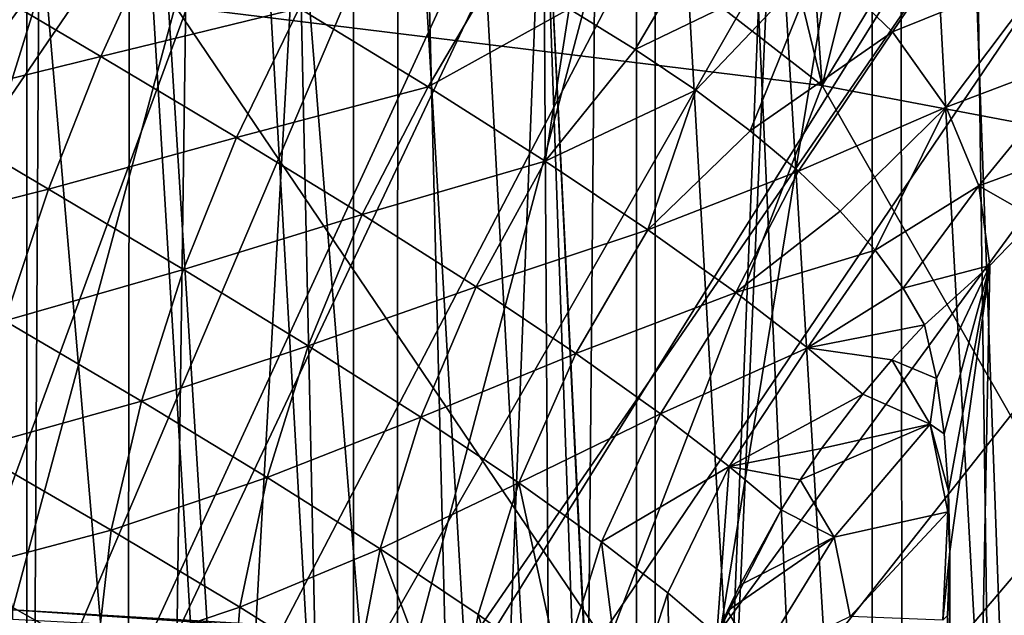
# Model space of a CAD drawing. Header units: metres. Extents: x -109 to 109, y -78 to 121.
# Tile 774 of 1056: x 7.42 to 9.4, y -11.53 to -10.33. Entities that reach past the tile are written whole.
import ezdxf

# ---------------------------------------------------------------- set-up
doc = ezdxf.new("R2010")
doc.units = ezdxf.units.M
doc.layers.add('solid_508554_SW0001', color=7, linetype='CONTINUOUS')

msp = doc.modelspace()

# ---------------------------------------------------------------- linework, layer by layer
at = {"layer": 'solid_508554_SW0001'}
for points in [[(7.105421, 9.139865, -30.369289), (7.701826, -7.646026, -59.443306), (6.703133, -11.294334, -65.76236)], [(6.423145, -19.82156, 39.123894), (8.487958, -20.147076, 38.560081), (7.048951, 4.990737, 25.77706)], [(8.487958, -20.147076, 38.560081), (7.88396, 4.258576, 25.879211), (7.048951, 4.990737, 25.77706)], [(8.487958, -20.147076, 38.560081), (8.700568, 3.531929, 25.949848), (7.88396, 4.258576, 25.879211)], [(8.487958, -20.147076, 38.560081), (9.499503, 2.811024, 25.989603), (8.700568, 3.531929, 25.949848)], [(8.487958, -20.147076, 38.560081), (10.488172, -20.561333, 37.842564), (9.499503, 2.811024, 25.989603)], [(5.75, -1.179039, -37.981754), (5.75, -14.267006, -31.022758), (23.401785, -14.267006, -31.022758)], [(11.492039, -1.179039, -37.981754), (5.75, -1.179039, -37.981754), (23.401785, -14.267006, -31.022758)], [(7.405207, -11.518138, -59.75), (7.732447, -10.302556, -57.64455), (5.75, -2.524144, -44.171944)], [(9.659669, -3.196356, -41.475849), (5.75, -15.767006, -33.620834), (5.75, -3.196356, -41.475849)], [(9.659669, -3.196356, -41.475849), (10.359494, -3.21484, -41.464298), (5.75, -15.767006, -33.620834)], [(10.359494, -3.21484, -41.464298), (11.057202, -3.269924, -41.429878), (5.75, -15.767006, -33.620834)], [(11.057202, -3.269924, -41.429878), (11.480465, -3.321346, -41.397747), (5.75, -15.767006, -33.620834)], [(11.480465, -3.321346, -41.397747), (11.621875, -3.341582, -41.385101), (5.75, -15.767006, -33.620834)], [(11.621875, -3.341582, -41.385101), (12.181594, -3.436978, -41.325493), (5.75, -15.767006, -33.620834)], [(12.181594, -3.436978, -41.325493), (12.733762, -3.555581, -41.251381), (5.75, -15.767006, -33.620834)], [(12.733762, -3.555581, -41.251381), (13.2759, -3.696718, -41.163189), (5.75, -15.767006, -33.620834)], [(13.2759, -3.696718, -41.163189), (13.807391, -3.860099, -41.061096), (5.75, -15.767006, -33.620834)], [(13.807391, -3.860099, -41.061096), (14.328628, -4.045819, -40.945045), (5.75, -15.767006, -33.620834)], [(9.510425, -14.823461, -11.176201), (9.510423, -3.999196, -17.425598), (9.135475, -4.479047, -18.276363)], [(14.328628, -4.045819, -40.945045), (14.839646, -4.253956, -40.814987), (5.75, -15.767006, -33.620834)], [(14.839646, -4.253956, -40.814987), (15.339787, -4.484349, -40.671021), (5.75, -15.767006, -33.620834)], [(15.339787, -4.484349, -40.671021), (15.827065, -4.736159, -40.513672), (5.75, -15.767006, -33.620834)], [(9.135477, -15.320321, -12.017148), (9.135475, -4.479047, -18.276363), (8.660723, -4.934213, -19.089603)], [(9.135477, -15.320321, -12.017148), (9.510425, -14.823461, -11.176201), (9.135475, -4.479047, -18.276363)], [(15.827065, -4.736159, -40.513672), (16.298344, -5.007792, -40.343937), (5.75, -15.767006, -33.620834)], [(8.660724, -15.797026, -12.817954), (8.660723, -4.934213, -19.089603), (8.091475, -5.359737, -19.856447)], [(8.660724, -15.797026, -12.817954), (9.135477, -15.320321, -12.017148), (8.660723, -4.934213, -19.089603)], [(16.298344, -5.007792, -40.343937), (16.7512, -5.297716, -40.162773), (5.75, -15.767006, -33.620834)], [(16.7512, -5.297716, -40.162773), (17.184731, -5.605155, -39.970665), (5.75, -15.767006, -33.620834)], [(8.091476, -16.248369, -13.56989), (8.091475, -5.359737, -19.856447), (7.433901, -5.751083, -20.568727)], [(8.091476, -16.248369, -13.56989), (8.660724, -15.797026, -12.817954), (8.091475, -5.359737, -19.856447)], [(17.184731, -5.605155, -39.970665), (17.992445, -6.271349, -39.554379), (5.75, -15.767006, -33.620834)], [(7.433904, -16.669548, -14.264944), (7.433901, -5.751083, -20.568727), (6.69489, -6.104142, -21.218948)], [(7.433904, -16.669548, -14.264944), (8.091476, -16.248369, -13.56989), (7.433901, -5.751083, -20.568727)], [(5.913664, -5.877412, 28.135874), (7.810618, -6.185591, 27.602091), (5.7801, -18.569515, 34.904865)], [(6.694893, -17.056128, -14.895814), (7.433904, -16.669548, -14.264944), (6.69489, -6.104142, -21.218948)], [(7.810618, -6.185591, 27.602091), (7.634212, -18.870733, 34.383137), (5.7801, -18.569515, 34.904865)], [(7.810618, -6.185591, 27.602091), (9.644688, -6.57755, 26.923199), (7.634212, -18.870733, 34.383137)], [(17.992445, -6.271349, -39.554379), (18.366848, -6.630276, -39.330097), (5.75, -15.767006, -33.620834)], [(9.034417, -10.46291, -57.795441), (8.743739, -6.384935, -50.859032), (8.3873, -7.798312, -53.307072)], [(9.034417, -10.46291, -57.795441), (10.02004, -6.516662, -50.963482), (8.743739, -6.384935, -50.859032)], [(9.034417, -10.46291, -57.795441), (11.285318, -6.751131, -51.001472), (10.02004, -6.516662, -50.963482)], [(9.644688, -6.57755, 26.923199), (9.42686, -19.253841, 33.719578), (7.634212, -18.870733, 34.383137)], [(18.366848, -6.630276, -39.330097), (18.720562, -7.005466, -39.095654), (5.75, -15.767006, -33.620834)], [(9.034417, -10.46291, -57.795441), (10.330504, -10.708433, -57.843227), (11.285318, -6.751131, -51.001472)], [(18.720562, -7.005466, -39.095654), (19.051762, -7.39502, -38.852234), (5.75, -15.767006, -33.620834)], [(19.051762, -7.39502, -38.852234), (19.3589, -7.797014, -38.60104), (5.75, -15.767006, -33.620834)], [(9.210267, -7.834829, -59.631809), (6.703133, -11.294334, -65.76236), (7.701826, -7.646026, -59.443306)], [(19.3589, -7.797014, -38.60104), (19.896652, -8.631512, -38.079586), (5.75, -15.767006, -33.620834)], [(9.034417, -10.46291, -57.795441), (8.3873, -7.798312, -53.307072), (7.920087, -9.595634, -56.420124)], [(9.210267, -7.834829, -59.631809), (6.602909, -11.652555, -66.38282), (6.703133, -11.294334, -65.76236)], [(9.210267, -7.834829, -59.631809), (8.149921, -11.838249, -66.562546), (6.602909, -11.652555, -66.38282)], [(9.210267, -7.834829, -59.631809), (10.715122, -8.109167, -59.694595), (8.149921, -11.838249, -66.562546)], [(10.715122, -8.109167, -59.694595), (9.690278, -12.123643, -66.634407), (8.149921, -11.838249, -66.562546)], [(9.679471, -17.666759, -16.590326), (9.192418, -8.863185, -21.663067), (9.660861, -8.616367, -21.235565)], [(19.896652, -8.631512, -38.079586), (20.330898, -9.503421, -37.534756), (5.75, -15.767006, -33.620834)], [(9.201024, -17.905983, -17.004675), (8.698686, -9.097452, -22.06883), (9.192418, -8.863185, -21.663067)], [(9.679471, -17.666759, -16.590326), (9.201024, -17.905983, -17.004675), (9.192418, -8.863185, -21.663067)], [(8.698957, -18.132782, -17.397505), (8.181185, -9.318447, -22.451603), (8.698686, -9.097452, -22.06883)], [(9.201024, -17.905983, -17.004675), (8.698957, -18.132782, -17.397505), (8.698686, -9.097452, -22.06883)], [(8.174561, -18.346577, -17.767807), (7.641208, -9.525617, -22.810432), (8.181185, -9.318447, -22.451603)], [(8.698957, -18.132782, -17.397505), (8.174561, -18.346577, -17.767807), (8.181185, -9.318447, -22.451603)], [(9.696388, -9.360734, 9.786733), (9.33898, -9.567246, 9.429044), (9.461201, -18.619303, -6.24958)], [(20.330898, -9.503421, -37.534756), (20.661522, -10.411524, -36.967312), (5.75, -15.767006, -33.620834)], [(7.629179, -18.546818, -18.114634), (7.08031, -9.718364, -23.144279), (7.641208, -9.525617, -22.810432)], [(8.174561, -18.346577, -17.767807), (7.629179, -18.546818, -18.114634), (7.641208, -9.525617, -22.810432)], [(9.33898, -9.567246, 9.429044), (8.928278, -9.747631, 9.116608), (9.461201, -18.619303, -6.24958)], [(9.034417, -10.46291, -57.795441), (7.920087, -9.595634, -56.420124), (7.732447, -10.302556, -57.64455)], [(7.629179, -18.546818, -18.114634), (7.064215, -18.732988, -18.437092), (7.08031, -9.718364, -23.144279)], [(8.928278, -9.747631, 9.116608), (8.472764, -9.89817, 8.855866), (8.722578, -14.918643, 0.160152)], [(8.928278, -9.747631, 9.116608), (8.722578, -14.918643, 0.160152), (9.461201, -18.619303, -6.24958)], [(8.472764, -9.89817, 8.855866), (7.979781, -10.016441, 8.651015), (8.308272, -14.09659, 1.58399)], [(8.472764, -9.89817, 8.855866), (8.308272, -14.09659, 1.58399), (8.499794, -14.289085, 1.250579)], [(8.472764, -9.89817, 8.855866), (8.499794, -14.289085, 1.250579), (8.633987, -14.492667, 0.897964)], [(8.472764, -9.89817, 8.855866), (8.633987, -14.492667, 0.897964), (8.708902, -14.704378, 0.53127)], [(8.472764, -9.89817, 8.855866), (8.708902, -14.704378, 0.53127), (8.722578, -14.918643, 0.160152)], [(7.979781, -10.016441, 8.651015), (7.458695, -10.100036, 8.506226), (7.77206, -13.762708, 2.162291)], [(7.979781, -10.016441, 8.651015), (7.77206, -13.762708, 2.162291), (8.064473, -13.920247, 1.889425)], [(7.979781, -10.016441, 8.651015), (8.064473, -13.920247, 1.889425), (8.308272, -14.09659, 1.58399)], [(9.375467, -10.059044, -0.208278), (9.176405, -10.354779, -0.145044), (9.027698, -10.211802, 0.104558)], [(9.375467, -10.059044, -0.208278), (9.494822, -10.225691, -0.49852), (9.176405, -10.354779, -0.145044)], [(8.840855, -10.080327, 0.334923), (8.658375, -10.389998, 0.301628), (8.525125, -10.308368, 0.43805)], [(8.840855, -10.080327, 0.334923), (9.027698, -10.211802, 0.104558), (8.658375, -10.389998, 0.301628)], [(7.458695, -10.100036, 8.506226), (6.92121, -10.147215, 8.424508), (7.438425, -13.62795, 2.395699)], [(7.458695, -10.100036, 8.506226), (7.438425, -13.62795, 2.395699), (7.77206, -13.762708, 2.162291)], [(7.58282, -10.403934, 0.882731), (7.293872, -10.232722, 0.988456), (7.703175, -10.140572, 0.883781)], [(7.58282, -10.403934, 0.882731), (7.703175, -10.140572, 0.883781), (7.98222, -10.306915, 0.730627)], [(6.92121, -10.147215, 8.424508), (7.069061, -13.518189, 2.585809), (7.438425, -13.62795, 2.395699)], [(9.027698, -10.211802, 0.104558), (8.780268, -10.471968, 0.154941), (8.658375, -10.389998, 0.301628)], [(9.027698, -10.211802, 0.104558), (8.889985, -10.553992, -0.001138), (8.780268, -10.471968, 0.154941)], [(9.027698, -10.211802, 0.104558), (9.176405, -10.354779, -0.145044), (8.889985, -10.553992, -0.001138)], [(7.189845, -10.50115, 1.019542), (7.293872, -10.232722, 0.988456), (7.58282, -10.403934, 0.882731)], [(8.241415, -10.465401, 0.540037), (7.98222, -10.306915, 0.730627), (8.381123, -10.227438, 0.563529)], [(8.241415, -10.465401, 0.540037), (8.381123, -10.227438, 0.563529), (8.525125, -10.308368, 0.43805)], [(9.494822, -10.225691, -0.49852), (9.284379, -10.506493, -0.409407), (9.176405, -10.354779, -0.145044)], [(9.494822, -10.225691, -0.49852), (9.56734, -10.399126, -0.799735), (9.284379, -10.506493, -0.409407)], [(8.602108, -11.589325, -59.769997), (7.732447, -10.302556, -57.64455), (7.405207, -11.518138, -59.75)], [(8.602108, -11.589325, -59.769997), (9.034417, -10.46291, -57.795441), (7.732447, -10.302556, -57.64455)], [(7.855841, -10.567342, 0.737504), (7.58282, -10.403934, 0.882731), (7.98222, -10.306915, 0.730627)], [(7.855841, -10.567342, 0.737504), (7.98222, -10.306915, 0.730627), (8.241415, -10.465401, 0.540037)], [(8.476801, -10.615014, 0.314025), (8.241415, -10.465401, 0.540037), (8.525125, -10.308368, 0.43805)], [(8.476801, -10.615014, 0.314025), (8.525125, -10.308368, 0.43805), (8.658375, -10.389998, 0.301628)], [(9.176405, -10.354779, -0.145044), (8.987077, -10.635387, -0.165755), (8.889985, -10.553992, -0.001138)], [(9.176405, -10.354779, -0.145044), (9.284379, -10.506493, -0.409407), (8.987077, -10.635387, -0.165755)], [(8.476801, -10.615014, 0.314025), (8.658375, -10.389998, 0.301628), (8.780268, -10.471968, 0.154941)], [(9.56734, -10.399126, -0.799735), (9.34995, -10.664315, -0.683539), (9.284379, -10.506493, -0.409407)], [(9.56734, -10.399126, -0.799735), (9.591656, -10.576037, -1.106498), (9.34995, -10.664315, -0.683539)], [(20.661522, -10.411524, -36.967312), (20.883615, -11.343092, -36.385204), (5.75, -15.767006, -33.620834)], [(7.477599, -10.671032, 0.920598), (7.189845, -10.50115, 1.019542), (7.58282, -10.403934, 0.882731)], [(7.477599, -10.671032, 0.920598), (7.58282, -10.403934, 0.882731), (7.855841, -10.567342, 0.737504)], [(8.108894, -10.722449, 0.554498), (7.855841, -10.567342, 0.737504), (8.241415, -10.465401, 0.540037)], [(8.108894, -10.722449, 0.554498), (8.241415, -10.465401, 0.540037), (8.476801, -10.615014, 0.314025)], [(8.683939, -10.753444, 0.056626), (8.476801, -10.615014, 0.314025), (8.780268, -10.471968, 0.154941)], [(8.602108, -11.589325, -59.769997), (9.781337, -11.771562, -59.779747), (9.034417, -10.46291, -57.795441)], [(8.683939, -10.753444, 0.056626), (8.780268, -10.471968, 0.154941), (8.889985, -10.553992, -0.001138)], [(9.781337, -11.771562, -59.779747), (10.330504, -10.708433, -57.843227), (9.034417, -10.46291, -57.795441)], [(7.098249, -10.766499, 1.090547), (7.189845, -10.50115, 1.019542), (7.477599, -10.671032, 0.920598)], [(9.284379, -10.506493, -0.409407), (9.070889, -10.715755, -0.338004), (8.987077, -10.635387, -0.165755)], [(9.284379, -10.506493, -0.409407), (9.141101, -10.794368, -0.516976), (9.070889, -10.715755, -0.338004)], [(9.284379, -10.506493, -0.409407), (9.34995, -10.664315, -0.683539), (9.141101, -10.794368, -0.516976)], [(8.683939, -10.753444, 0.056626), (8.889985, -10.553992, -0.001138), (8.987077, -10.635387, -0.165755)], [(7.749155, -10.832982, 0.781021), (7.477599, -10.671032, 0.920598), (7.855841, -10.567342, 0.737504)], [(7.749155, -10.832982, 0.781021), (7.855841, -10.567342, 0.737504), (8.108894, -10.722449, 0.554498)], [(9.34995, -10.664315, -0.683539), (9.591656, -10.576037, -1.106498), (9.463782, -10.73003, -1.01759)], [(8.337988, -10.868187, 0.335849), (8.108894, -10.722449, 0.554498), (8.476801, -10.615014, 0.314025)], [(8.337988, -10.868187, 0.335849), (8.476801, -10.615014, 0.314025), (8.683939, -10.753444, 0.056626)], [(8.86073, -10.87933, -0.229073), (8.683939, -10.753444, 0.056626), (8.987077, -10.635387, -0.165755)], [(8.86073, -10.87933, -0.229073), (8.987077, -10.635387, -0.165755), (9.070889, -10.715755, -0.338004)], [(7.389718, -10.936267, 0.996587), (7.098249, -10.766499, 1.090547), (7.477599, -10.671032, 0.920598)], [(7.389718, -10.936267, 0.996587), (7.477599, -10.671032, 0.920598), (7.749155, -10.832982, 0.781021)], [(9.34995, -10.664315, -0.683539), (9.197749, -10.870499, -0.70227), (9.141101, -10.794368, -0.516976)], [(9.34995, -10.664315, -0.683539), (9.371919, -10.825266, -0.962606), (9.197749, -10.870499, -0.70227)], [(9.34995, -10.664315, -0.683539), (9.463782, -10.73003, -1.01759), (9.371919, -10.825266, -0.962606)], [(8.86073, -10.87933, -0.229073), (9.070889, -10.715755, -0.338004), (9.141101, -10.794368, -0.516976)], [(8.000181, -10.986452, 0.602757), (7.749155, -10.832982, 0.781021), (8.108894, -10.722449, 0.554498)], [(8.000181, -10.986452, 0.602757), (8.108894, -10.722449, 0.554498), (8.337988, -10.868187, 0.335849)], [(9.463782, -10.73003, -1.01759), (9.521611, -14.540755, -7.770699), (9.298349, -14.771033, -7.637747)], [(9.371919, -10.825266, -0.962606), (9.463782, -10.73003, -1.01759), (9.298349, -14.771033, -7.637747)], [(8.538894, -11.00239, 0.085424), (8.337988, -10.868187, 0.335849), (8.683939, -10.753444, 0.056626)], [(8.538894, -11.00239, 0.085424), (8.683939, -10.753444, 0.056626), (8.86073, -10.87933, -0.229073)], [(9.005386, -10.990528, -0.539779), (8.86073, -10.87933, -0.229073), (9.141101, -10.794368, -0.516976)], [(9.005386, -10.990528, -0.539779), (9.141101, -10.794368, -0.516976), (9.197749, -10.870499, -0.70227)], [(7.664398, -11.098269, 0.860264), (7.389718, -10.936267, 0.996587), (7.749155, -10.832982, 0.781021)], [(7.664398, -11.098269, 0.860264), (7.749155, -10.832982, 0.781021), (8.000181, -10.986452, 0.602757)], [(9.197749, -10.870499, -0.70227), (9.371919, -10.825266, -0.962606), (9.240438, -10.944429, -0.893807)], [(9.371919, -10.825266, -0.962606), (9.264459, -11.052789, -1.128711), (9.240438, -10.944429, -0.893807)], [(9.371919, -10.825266, -0.962606), (9.280364, -11.163963, -1.353253), (9.264459, -11.052789, -1.128711)], [(9.371919, -10.825266, -0.962606), (9.289161, -11.279322, -1.570996), (9.280364, -11.163963, -1.353253)], [(9.371919, -10.825266, -0.962606), (9.291344, -11.400603, -1.785541), (9.289161, -11.279322, -1.570996)], [(9.371919, -10.825266, -0.962606), (9.298349, -14.771033, -7.637747), (9.291344, -11.400603, -1.785541)], [(8.22656, -11.130278, 0.388134), (8.000181, -10.986452, 0.602757), (8.337988, -10.868187, 0.335849)], [(8.22656, -11.130278, 0.388134), (8.337988, -10.868187, 0.335849), (8.538894, -11.00239, 0.085424)], [(9.005386, -10.990528, -0.539779), (9.197749, -10.870499, -0.70227), (9.240438, -10.944429, -0.893807)], [(8.709352, -11.123594, -0.193538), (8.538894, -11.00239, 0.085424), (8.86073, -10.87933, -0.229073)], [(8.709352, -11.123594, -0.193538), (8.86073, -10.87933, -0.229073), (9.005386, -10.990528, -0.539779)], [(7.32102, -11.194079, 1.109105), (7.389718, -10.936267, 0.996587), (7.664398, -11.098269, 0.860264)], [(9.005386, -10.990528, -0.539779), (9.240438, -10.944429, -0.893807), (9.174967, -11.01495, -0.882382)], [(9.174967, -11.01495, -0.882382), (9.240438, -10.944429, -0.893807), (9.264459, -11.052789, -1.128711)], [(7.917554, -11.251876, 0.683802), (7.664398, -11.098269, 0.860264), (8.000181, -10.986452, 0.602757)], [(7.917554, -11.251876, 0.683802), (8.000181, -10.986452, 0.602757), (8.22656, -11.130278, 0.388134)], [(8.847522, -11.229573, -0.497606), (8.709352, -11.123594, -0.193538), (9.005386, -10.990528, -0.539779)], [(8.847522, -11.229573, -0.497606), (9.005386, -10.990528, -0.539779), (9.116501, -11.083778, -0.870128)], [(9.005386, -10.990528, -0.539779), (9.174967, -11.01495, -0.882382), (9.116501, -11.083778, -0.870128)], [(8.424229, -11.262423, 0.140895), (8.22656, -11.130278, 0.388134), (8.538894, -11.00239, 0.085424)], [(8.424229, -11.262423, 0.140895), (8.538894, -11.00239, 0.085424), (8.709352, -11.123594, -0.193538)], [(9.116501, -11.083778, -0.870128), (9.174967, -11.01495, -0.882382), (9.251718, -11.144794, -1.261447)], [(9.251718, -11.144794, -1.261447), (9.174967, -11.01495, -0.882382), (9.264459, -11.052789, -1.128711)], [(9.251718, -11.144794, -1.261447), (9.264459, -11.052789, -1.128711), (9.280364, -11.163963, -1.353253)], [(8.847522, -11.229573, -0.497606), (9.116501, -11.083778, -0.870128), (9.033298, -11.193306, -0.84863)], [(9.033298, -11.193306, -0.84863), (9.116501, -11.083778, -0.870128), (9.251718, -11.144794, -1.261447)], [(7.603349, -11.357641, 0.973571), (7.32102, -11.194079, 1.109105), (7.664398, -11.098269, 0.860264)], [(7.603349, -11.357641, 0.973571), (7.664398, -11.098269, 0.860264), (7.917554, -11.251876, 0.683802)], [(8.144855, -11.395794, 0.469784), (7.917554, -11.251876, 0.683802), (8.22656, -11.130278, 0.388134)], [(8.144855, -11.395794, 0.469784), (8.22656, -11.130278, 0.388134), (8.424229, -11.262423, 0.140895)], [(8.590688, -11.381258, -0.135471), (8.424229, -11.262423, 0.140895), (8.709352, -11.123594, -0.193538)], [(8.590688, -11.381258, -0.135471), (8.709352, -11.123594, -0.193538), (8.847522, -11.229573, -0.497606)], [(8.99021, -11.256559, -0.835207), (9.033298, -11.193306, -0.84863), (9.251718, -11.144794, -1.261447)], [(9.059055, -11.372104, -1.184422), (8.99021, -11.256559, -0.835207), (9.251718, -11.144794, -1.261447)], [(9.059055, -11.372104, -1.184422), (9.251718, -11.144794, -1.261447), (9.287182, -11.321265, -1.638604)], [(9.251718, -11.144794, -1.261447), (9.280364, -11.163963, -1.353253), (9.289161, -11.279322, -1.570996)], [(9.287182, -11.321265, -1.638604), (9.251718, -11.144794, -1.261447), (9.289161, -11.279322, -1.570996)], [(7.603349, -11.357641, 0.973571), (7.281295, -11.443444, 1.252484), (7.32102, -11.194079, 1.109105)], [(8.847522, -11.229573, -0.497606), (9.033298, -11.193306, -0.84863), (8.99021, -11.256559, -0.835207)], [(8.723991, -11.484418, -0.437295), (8.590688, -11.381258, -0.135471), (8.847522, -11.229573, -0.497606)], [(8.723991, -11.484418, -0.437295), (8.847522, -11.229573, -0.497606), (8.822866, -11.568712, -0.759771)], [(8.847522, -11.229573, -0.497606), (8.95208, -11.317112, -0.821724), (8.822866, -11.568712, -0.759771)], [(8.847522, -11.229573, -0.497606), (8.99021, -11.256559, -0.835207), (8.95208, -11.317112, -0.821724)], [(7.862747, -11.513158, 0.795933), (7.603349, -11.357641, 0.973571), (7.917554, -11.251876, 0.683802)], [(7.862747, -11.513158, 0.795933), (7.917554, -11.251876, 0.683802), (8.144855, -11.395794, 0.469784)], [(8.342349, -11.52809, 0.221877), (8.144855, -11.395794, 0.469784), (8.424229, -11.262423, 0.140895)], [(8.507225, -11.646921, -0.05609), (8.342349, -11.52809, 0.221877), (8.424229, -11.262423, 0.140895)], [(8.507225, -11.646921, -0.05609), (8.424229, -11.262423, 0.140895), (8.590688, -11.381258, -0.135471)], [(8.95208, -11.317112, -0.821724), (8.99021, -11.256559, -0.835207), (9.059055, -11.372104, -1.184422)], [(9.287182, -11.321265, -1.638604), (9.289161, -11.279322, -1.570996), (9.291344, -11.400603, -1.785541)], [(8.822866, -11.568712, -0.759771), (8.95208, -11.317112, -0.821724), (8.868847, -11.468816, -0.78545)], [(8.868847, -11.468816, -0.78545), (8.95208, -11.317112, -0.821724), (9.059055, -11.372104, -1.184422)], [(9.090771, -11.531595, -1.529619), (9.059055, -11.372104, -1.184422), (9.287182, -11.321265, -1.638604)], [(9.090771, -11.531595, -1.529619), (9.287182, -11.321265, -1.638604), (9.277694, -11.539186, -1.997549)], [(9.277694, -11.539186, -1.997549), (9.287182, -11.321265, -1.638604), (9.291344, -11.400603, -1.785541)], [(20.883615, -11.343092, -36.385204), (20.993389, -12.27847, -35.800713), (5.75, -15.767006, -33.620834)], [(7.603349, -11.357641, 0.973571), (7.574615, -11.609611, 1.114261), (7.281295, -11.443444, 1.252484)], [(7.862747, -11.513158, 0.795933), (7.574615, -11.609611, 1.114261), (7.603349, -11.357641, 0.973571)], [(8.84436, -11.520202, -0.77241), (8.868847, -11.468816, -0.78545), (9.059055, -11.372104, -1.184422)], [(8.905142, -11.622352, -1.092719), (8.84436, -11.520202, -0.77241), (9.059055, -11.372104, -1.184422)], [(8.905142, -11.622352, -1.092719), (9.059055, -11.372104, -1.184422), (9.090771, -11.531595, -1.529619)], [(8.637384, -11.749721, -0.36011), (8.507225, -11.646921, -0.05609), (8.590688, -11.381258, -0.135471)], [(8.637384, -11.749721, -0.36011), (8.590688, -11.381258, -0.135471), (8.723991, -11.484418, -0.437295)], [(8.094584, -11.659171, 0.579086), (7.862747, -11.513158, 0.795933), (8.144855, -11.395794, 0.469784)], [(8.294971, -11.793826, 0.326672), (8.094584, -11.659171, 0.579086), (8.144855, -11.395794, 0.469784)], [(8.294971, -11.793826, 0.326672), (8.144855, -11.395794, 0.469784), (8.342349, -11.52809, 0.221877)], [(9.291344, -11.400603, -1.785541), (9.298349, -14.771033, -7.637747), (9.266297, -14.799256, -7.621453)], [(9.286738, -11.529937, -2.000115), (9.291344, -11.400603, -1.785541), (9.266297, -14.799256, -7.621453)], [(9.277694, -11.539186, -1.997549), (9.291344, -11.400603, -1.785541), (9.286738, -11.529937, -2.000115)], [(7.281295, -11.443444, 1.252484), (7.438425, -13.62795, 2.395699), (7.069061, -13.518189, 2.585809)], [(7.281295, -11.443444, 1.252484), (7.574615, -11.609611, 1.114261), (7.438425, -13.62795, 2.395699)], [(8.822866, -11.568712, -0.759771), (8.868847, -11.468816, -0.78545), (8.84436, -11.520202, -0.77241)], [(8.637384, -11.749721, -0.36011), (8.723991, -11.484418, -0.437295), (8.731584, -11.833291, -0.685571)], [(8.723991, -11.484418, -0.437295), (8.822866, -11.568712, -0.759771), (8.731584, -11.833291, -0.685571)], [(8.667223, -11.603233, -59.782154), (7.405207, -11.518138, -59.75), (7.405208, -11.537035, -59.782173)], [(8.667223, -11.603233, -59.782154), (8.602108, -11.589325, -59.769997), (7.405207, -11.518138, -59.75)], [(7.862747, -11.513158, 0.795933), (7.841591, -11.767395, 0.932906), (7.574615, -11.609611, 1.114261)], [(8.094584, -11.659171, 0.579086), (7.841591, -11.767395, 0.932906), (7.862747, -11.513158, 0.795933)], [(8.460713, -11.915014, 0.042941), (8.294971, -11.793826, 0.326672), (8.342349, -11.52809, 0.221877)], [(8.460713, -11.915014, 0.042941), (8.342349, -11.52809, 0.221877), (8.507225, -11.646921, -0.05609)], [(8.822866, -11.568712, -0.759771), (8.84436, -11.520202, -0.77241), (8.905142, -11.622352, -1.092719)]]:
    msp.add_3dface(points, dxfattribs=at)

doc.saveas('drawing.dxf')
